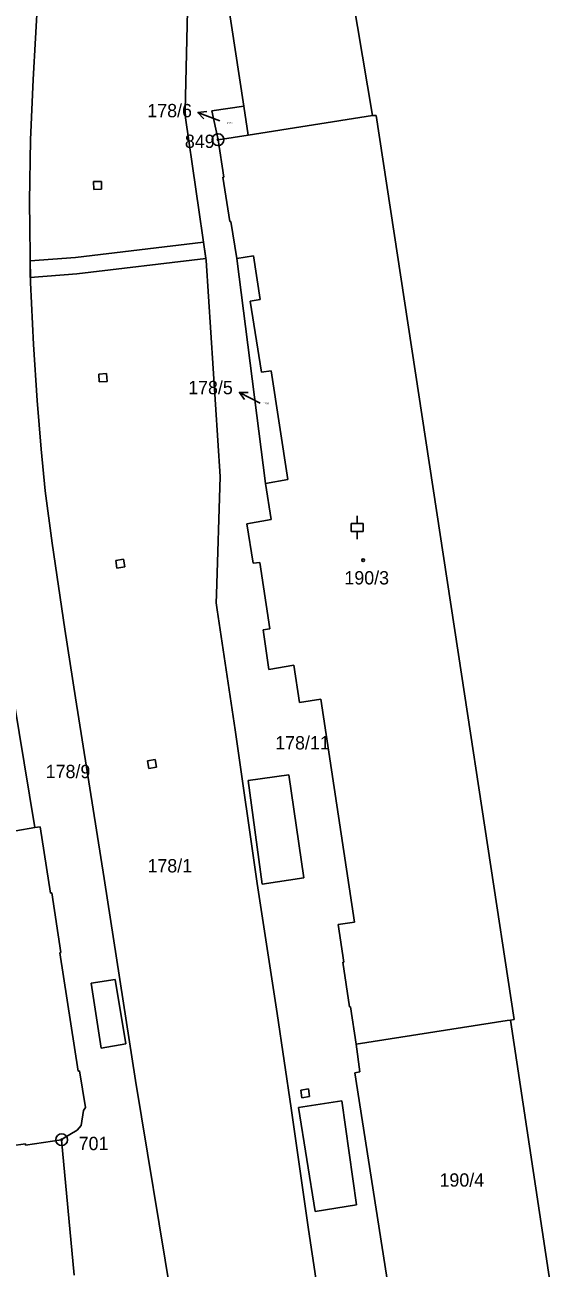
# Model space of a CAD drawing. Extents: x -755819 to -753140, y -1169796 to -1166000.
# Drawn here: x -754878.4 to -754810.7, y -1166407 to -1166248.4 of the extents above; entities that cross this region are included whole.
import ezdxf

# ---------------------------------------------------------------- set-up
doc = ezdxf.new("R2010")
doc.units = 0
for name, color, linetype in [('Vrstva 1', 7, 'Continuous'), ('Vrstva 16', 7, 'Continuous'), ('Vrstva 17', 7, 'Continuous'), ('Vrstva 18', 7, 'Continuous'), ('Vrstva 19', 7, 'Continuous'), ('Vrstva 24', 7, 'Continuous'), ('Vrstva 25', 7, 'Continuous'), ('Vrstva 27', 7, 'Continuous'), ('Vrstva 4', 7, 'Continuous'), ('Vrstva 6', 7, 'Continuous')]:
    doc.layers.add(name, color=color, linetype=linetype)

msp = doc.modelspace()

# ---------------------------------------------------------------- linework, layer by layer
at = {"layer": 'Vrstva 1'}
for p, q in [((-754839.97, -1166224.67), (-754834.07, -1166259.93)), ((-754855.3, -1166226.77), (-754850.48, -1166258.73)), ((-754876.57, -1166241.6), (-754877.36, -1166255.33)), ((-754857.54, -1166241.49), (-754857.95, -1166259.28)), ((-754877.36, -1166255.33), (-754877.68, -1166263.02)), ((-754857.95, -1166259.28), (-754857.93, -1166260.24)), ((-754850.48, -1166258.73), (-754849.92, -1166262.42)), ((-754834.07, -1166259.93), (-754833.61, -1166259.92)), ((-754833.61, -1166259.92), (-754822.73, -1166331.21)), ((-754857.93, -1166260.24), (-754855.3, -1166278.44)), ((-754877.68, -1166263.02), (-754877.8, -1166270.85)), ((-754849.92, -1166262.42), (-754853.77, -1166263.01)), ((-754853.77, -1166263.01), (-754853.02, -1166267.78)), ((-754853.02, -1166267.78), (-754853.17, -1166267.8)), ((-754853.17, -1166267.8), (-754852.26, -1166273.46)), ((-754877.8, -1166270.85), (-754877.71, -1166281.25)), ((-754852.26, -1166273.46), (-754852.13, -1166273.44)), ((-754852.13, -1166273.44), (-754851.38, -1166278.18)), ((-754855.3, -1166278.44), (-754853.52, -1166306)), ((-754851.38, -1166278.18), (-754849.25, -1166277.84)), ((-754849.25, -1166277.84), (-754848.39, -1166283.41)), ((-754877.71, -1166281.25), (-754877.31, -1166289.14)), ((-754848.39, -1166283.41), (-754849.68, -1166283.6)), ((-754849.68, -1166283.6), (-754848.21, -1166292.7)), ((-754877.31, -1166289.14), (-754876.84, -1166296.28)), ((-754848.21, -1166292.7), (-754846.99, -1166292.51)), ((-754846.99, -1166292.51), (-754844.86, -1166306.39)), ((-754876.84, -1166296.28), (-754876.32, -1166302.51)), ((-754876.32, -1166302.51), (-754875.81, -1166307.81)), ((-754853.52, -1166306), (-754853.98, -1166321.08)), ((-754844.86, -1166306.39), (-754847.7, -1166306.88)), ((-754847.7, -1166306.88), (-754846.99, -1166311.5)), ((-754875.81, -1166307.81), (-754874.92, -1166314.51)), ((-754846.99, -1166311.5), (-754850.1, -1166312.06)), ((-754850.1, -1166312.06), (-754849.28, -1166317.06)), ((-754874.92, -1166314.51), (-754873.3, -1166325.48)), ((-754849.28, -1166317.06), (-754848.46, -1166316.97)), ((-754848.46, -1166316.97), (-754847.18, -1166325.44)), ((-754853.98, -1166321.08), (-754853.99, -1166322.12)), ((-754853.99, -1166322.12), (-754853.89, -1166323.02)), ((-754853.89, -1166323.02), (-754851.59, -1166338.33)), ((-754873.3, -1166325.48), (-754871.96, -1166334.23)), ((-754847.18, -1166325.44), (-754848.03, -1166325.57)), ((-754848.03, -1166325.57), (-754847.29, -1166330.62)), ((-754880.48, -1166330.44), (-754877.15, -1166350.81)), ((-754847.29, -1166330.62), (-754844.11, -1166330.1)), ((-754844.11, -1166330.1), (-754843.39, -1166334.84)), ((-754822.73, -1166331.21), (-754816, -1166375.3)), ((-754871.96, -1166334.23), (-754868.31, -1166357.32)), ((-754843.39, -1166334.84), (-754840.65, -1166334.42)), ((-754840.65, -1166334.42), (-754836.38, -1166362.88)), ((-754848.78, -1166357.96), (-754851.59, -1166338.33)), ((-754877.15, -1166350.81), (-754883.63, -1166351.94)), ((-754876.45, -1166350.72), (-754877.15, -1166350.81)), ((-754875.13, -1166359.19), (-754876.45, -1166350.72)), ((-754868.31, -1166357.32), (-754864.28, -1166383.08)), ((-754846.24, -1166374.54), (-754848.78, -1166357.96)), ((-754874.98, -1166359.15), (-754875.13, -1166359.19)), ((-754873.82, -1166366.77), (-754874.98, -1166359.15)), ((-754836.38, -1166362.88), (-754838.45, -1166363.17)), ((-754838.45, -1166363.17), (-754837.73, -1166367.97)), ((-754873.97, -1166366.79), (-754873.82, -1166366.77)), ((-754871.6, -1166381.92), (-754873.97, -1166366.79)), ((-754837.73, -1166367.97), (-754837.87, -1166367.99)), ((-754837.87, -1166367.99), (-754837.01, -1166373.69)), ((-754837.01, -1166373.69), (-754836.87, -1166373.68)), ((-754836.87, -1166373.68), (-754836.15, -1166378.47)), ((-754846.24, -1166374.54), (-754844.44, -1166386.63)), ((-754836.15, -1166378.47), (-754816.89, -1166375.44)), ((-754816.89, -1166375.44), (-754816.45, -1166375.37)), ((-754816.45, -1166375.37), (-754816, -1166375.3)), ((-754810.65, -1166414.03), (-754816.45, -1166375.37)), ((-754836.15, -1166378.47), (-754835.69, -1166381.97)), ((-754871.43, -1166381.86), (-754871.6, -1166381.92)), ((-754870.69, -1166386.52), (-754871.43, -1166381.86)), ((-754835.69, -1166381.97), (-754836.34, -1166382.13)), ((-754836.34, -1166382.13), (-754831.7, -1166411.56)), ((-754864.28, -1166383.08), (-754858.67, -1166417.36)), ((-754871.24, -1166388.82), (-754870.95, -1166386.92)), ((-754870.95, -1166386.92), (-754870.69, -1166386.52)), ((-754844.44, -1166386.63), (-754842.22, -1166402.13)), ((-754873.38, -1166390.4), (-754871.74, -1166389.43)), ((-754871.74, -1166389.43), (-754871.24, -1166388.82)), ((-754891.36, -1166393.03), (-754878.34, -1166391.16)), ((-754878.34, -1166391.16), (-754878.32, -1166391.35)), ((-754878.32, -1166391.35), (-754873.72, -1166390.65)), ((-754873.72, -1166390.65), (-754873.38, -1166390.4)), ((-754873.72, -1166390.65), (-754872.11, -1166407.95)), ((-754842.22, -1166402.13), (-754841.28, -1166408.33))]:
    msp.add_line(p, q, dxfattribs=at)
at = {"layer": 'Vrstva 16'}
for p, q in [((-754856.34, -1166259.54), (-754853.54, -1166260.62)), ((-754851.05, -1166295.26), (-754848.38, -1166296.62))]:
    msp.add_line(p, q, dxfattribs=at)
for points in [[(-754855.59, -1166260.36), (-754856.34, -1166259.54), (-754855.22, -1166259.43)], [(-754850.39, -1166296.16), (-754851.05, -1166295.26), (-754849.93, -1166295.27)]]:
    msp.add_lwpolyline(points, dxfattribs=at)
at = {"layer": 'Vrstva 24'}
for centre, radius in [((-754853.77, -1166263.01), 0.75), ((-754853.77, -1166263.01), 0.1), ((-754873.72, -1166390.65), 0.75), ((-754873.72, -1166390.65), 0.1)]:
    msp.add_circle(centre, radius, dxfattribs=at)
at = {"layer": 'Vrstva 25'}
for p, q in [((-754836.03, -1166311.01), (-754836.03, -1166312.01)), ((-754836.03, -1166313.01), (-754836.03, -1166314.01))]:
    msp.add_line(p, q, dxfattribs=at)
msp.add_lwpolyline([(-754836.78, -1166312.01), (-754835.28, -1166312.01), (-754835.28, -1166313.01), (-754836.78, -1166313.01)], close=True, dxfattribs=at)
msp.add_circle((-754835.27, -1166316.69), 0.175, dxfattribs=at)
at = {"layer": 'Vrstva 27'}
for p, q in [((-754869.65, -1166268.35), (-754868.65, -1166268.33)), ((-754869.63, -1166269.35), (-754869.65, -1166268.35)), ((-754868.63, -1166269.33), (-754869.63, -1166269.35)), ((-754868.65, -1166268.33), (-754868.63, -1166269.33)), ((-754871.97, -1166278.04), (-754855.64, -1166276.08)), ((-754855.64, -1166276.08), (-754855.34, -1166278.17)), ((-754877.73, -1166278.48), (-754871.97, -1166278.04)), ((-754877.72, -1166280.58), (-754877.73, -1166278.48)), ((-754855.34, -1166278.17), (-754871.77, -1166280.14)), ((-754871.77, -1166280.14), (-754877.72, -1166280.58)), ((-754868.99, -1166292.93), (-754867.99, -1166292.87)), ((-754868.93, -1166293.93), (-754868.99, -1166292.93)), ((-754867.99, -1166292.87), (-754867.93, -1166293.87)), ((-754867.93, -1166293.87), (-754868.93, -1166293.93)), ((-754866.82, -1166316.71), (-754865.84, -1166316.55)), ((-754866.66, -1166317.69), (-754866.82, -1166316.71)), ((-754865.84, -1166316.55), (-754865.68, -1166317.53)), ((-754865.68, -1166317.53), (-754866.66, -1166317.69)), ((-754862.78, -1166342.27), (-754861.8, -1166342.11)), ((-754862.62, -1166343.25), (-754862.78, -1166342.27)), ((-754861.8, -1166342.11), (-754861.64, -1166343.09)), ((-754861.64, -1166343.09), (-754862.62, -1166343.25)), ((-754843.23, -1166384.31), (-754842.25, -1166384.15)), ((-754843.07, -1166385.29), (-754843.23, -1166384.31)), ((-754842.09, -1166385.13), (-754843.07, -1166385.29)), ((-754842.25, -1166384.15), (-754842.09, -1166385.13))]:
    msp.add_line(p, q, dxfattribs=at)
at = {"layer": 'Vrstva 4'}
for p, q in [((-754849.92, -1166262.42), (-754834.07, -1166259.93)), ((-754849.93, -1166344.81), (-754844.75, -1166344.06)), ((-754844.75, -1166344.06), (-754842.82, -1166357.24)), ((-754849.93, -1166344.81), (-754848.15, -1166358.02)), ((-754842.82, -1166357.24), (-754848.15, -1166358.02)), ((-754869.94, -1166370.65), (-754866.88, -1166370.18)), ((-754868.66, -1166378.95), (-754869.94, -1166370.65)), ((-754866.88, -1166370.18), (-754865.53, -1166378.43)), ((-754865.53, -1166378.43), (-754868.66, -1166378.95)), ((-754843.49, -1166386.53), (-754837.99, -1166385.7)), ((-754841.39, -1166399.8), (-754843.49, -1166386.53)), ((-754837.99, -1166385.7), (-754836.12, -1166398.96)), ((-754836.12, -1166398.96), (-754841.39, -1166399.8))]:
    msp.add_line(p, q, dxfattribs=at)
at = {"layer": 'Vrstva 6'}
for p, q in [((-754850.48, -1166258.73), (-754854.57, -1166259.31)), ((-754854.57, -1166259.31), (-754853.77, -1166263.01)), ((-754851.38, -1166278.18), (-754847.7, -1166306.88))]:
    msp.add_line(p, q, dxfattribs=at)

# ---------------------------------------------------------------- texts
at = {"layer": 'Vrstva 16'}
for s, p in [('178/6', (-754862.79, -1166260.15)), ('178/5', (-754857.58, -1166295.5))]:
    msp.add_text(s, height=1.7, dxfattribs=at).set_placement(p)
at = {"layer": 'Vrstva 17'}
for s, p in [('849', (-754858, -1166264.07)), ('701', (-754871.55, -1166391.98))]:
    msp.add_text(s, height=1.7, dxfattribs=at).set_placement(p)
at = {"layer": 'Vrstva 18'}
for s, height, p in [('178/6', 0.2, (-754852.64, -1166260.95)), ('178/5', 0.2, (-754848, -1166296.79)), ('178/11', 1.7, (-754846.48, -1166340.84)), ('178/9', 1.7, (-754875.75, -1166344.5)), ('178/1', 1.7, (-754862.77, -1166356.53)), ('190/4', 1.7, (-754825.52, -1166396.64))]:
    msp.add_text(s, height=height, dxfattribs=at).set_placement(p)
at = {"layer": 'Vrstva 19'}
msp.add_text('190/3', height=1.7, dxfattribs=at).set_placement((-754837.65, -1166319.78))

doc.saveas('drawing.dxf')
